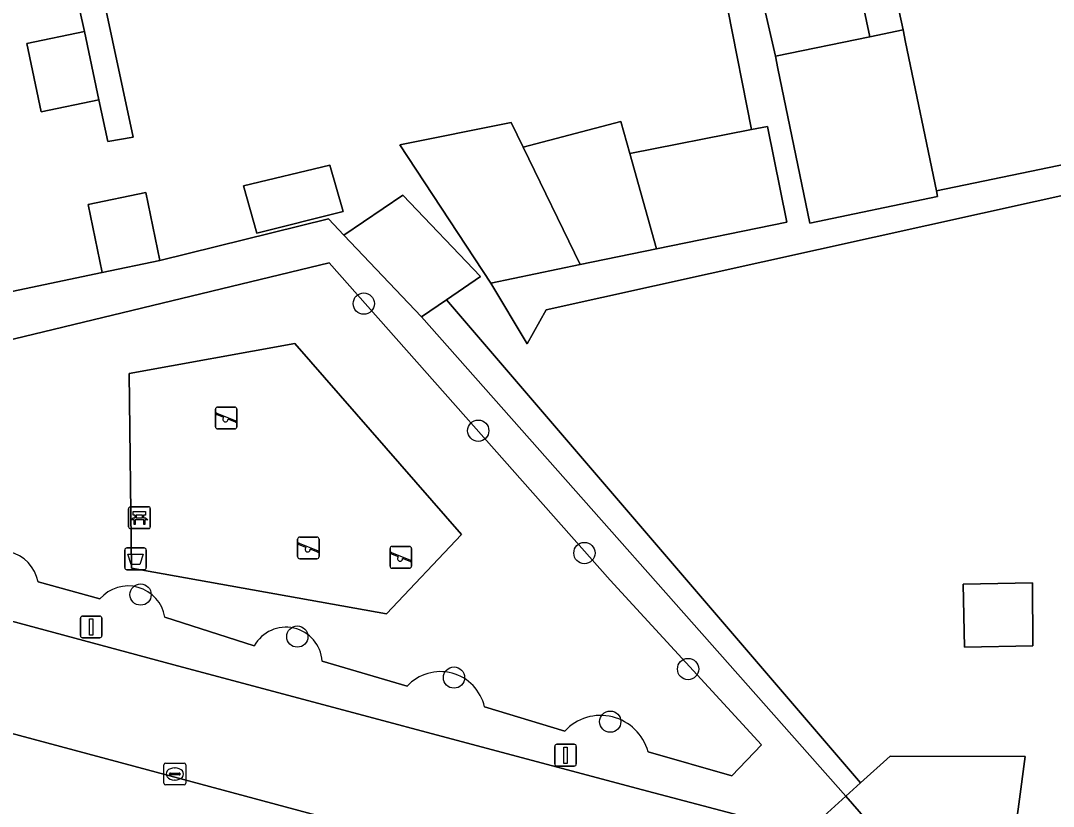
# Model space of a CAD drawing. Extents: x 162989 to 165008, y 383432 to 384338.
# Drawn here: x 163607.2 to 163654.72, y 383947.94 to 383984.07 of the extents above; entities that cross this region are included whole.
import ezdxf

# ---------------------------------------------------------------- set-up
doc = ezdxf.new("R2010")
doc.units = 0
for name, color, linetype in [('IMGEO_Afvalbak', 7, 'Continuous'), ('IMGEO_Bank', 7, 'Continuous'), ('IMGEO_Boom', 7, 'Continuous'), ('IMGEO_Erf', 7, 'Continuous'), ('IMGEO_Grasland_overig', 7, 'Continuous'), ('IMGEO_Groenvoorziening', 7, 'Continuous'), ('IMGEO_Hek', 7, 'Continuous'), ('IMGEO_Kolk', 7, 'Continuous'), ('IMGEO_Lichtmast', 7, 'Continuous'), ('IMGEO_Pand', 7, 'Continuous'), ('IMGEO_Parkeervlak_open', 7, 'Continuous'), ('IMGEO_Rijbaan_lokaal_open', 7, 'Continuous'), ('IMGEO_Speelvoorziening', 7, 'Continuous'), ('IMGEO_Terreindeel_zand', 7, 'Continuous'), ('IMGEO_Voetpad_open', 7, 'Continuous')]:
    doc.layers.add(name, color=color, linetype=linetype)

msp = doc.modelspace()

# ---------------------------------------------------------------- linework, layer by layer
at = {"layer": 'IMGEO_Afvalbak'}
for p, q in [((163611.991, 383958.919), (163611.991, 383959.719)), ((163611.991, 383959.719), (163611.991, 383958.919)), ((163612.091, 383959.819), (163612.881, 383959.819)), ((163612.881, 383959.819), (163612.091, 383959.819)), ((163612.981, 383959.719), (163612.981, 383958.919)), ((163612.981, 383958.919), (163612.981, 383959.719)), ((163612.881, 383958.819), (163612.091, 383958.819)), ((163612.091, 383958.819), (163612.881, 383958.819))]:
    msp.add_line(p, q, dxfattribs=at)
msp.add_lwpolyline([(163612.134, 383959.533), (163612.838, 383959.533), (163612.689, 383959.063), (163612.283, 383959.063), (163612.134, 383959.533)], dxfattribs=at)
for centre, start, end in [((163612.091, 383959.719), 90, 180), ((163612.091, 383959.719), 90, 180), ((163612.881, 383959.719), 0, 90), ((163612.881, 383959.719), 360, 90), ((163612.091, 383958.919), 180, 270), ((163612.091, 383958.919), 180, 270), ((163612.881, 383958.919), 270, 0), ((163612.881, 383958.919), 270, 0)]:
    msp.add_arc(centre, 0.1, start, end, dxfattribs=at)
at = {"layer": 'IMGEO_Bank'}
for p, q in [((163612.167, 383960.786), (163612.167, 383961.627)), ((163612.167, 383961.627), (163612.167, 383960.786)), ((163612.242, 383961.711), (163613.083, 383961.711)), ((163613.083, 383961.711), (163612.242, 383961.711)), ((163613.167, 383961.636), (163613.167, 383960.795)), ((163613.167, 383960.795), (163613.167, 383961.636)), ((163612.864, 383961.109), (163612.471, 383961.109)), ((163612.476, 383961.217), (163612.476, 383961.323)), ((163612.52, 383961.323), (163612.52, 383961.217)), ((163612.808, 383961.329), (163612.526, 383961.329)), ((163612.526, 383961.211), (163612.808, 383961.211)), ((163612.814, 383961.217), (163612.814, 383961.323)), ((163612.858, 383961.323), (163612.858, 383961.217)), ((163613.092, 383960.711), (163612.251, 383960.711)), ((163612.251, 383960.711), (163613.092, 383960.711))]:
    msp.add_line(p, q, dxfattribs=at)
for points in [[(163612.47, 383961.329), (163612.384, 383961.329), (163612.384, 383961.49), (163612.947, 383961.49), (163612.947, 383961.329), (163612.864, 383961.329)], [(163612.414, 383961.109), (163612.272, 383961.109), (163612.384, 383961.211), (163612.47, 383961.211)], [(163612.464, 383961.102), (163612.464, 383960.895), (163612.421, 383960.895), (163612.421, 383961.102)], [(163612.864, 383961.211), (163612.947, 383961.211), (163613.059, 383961.109), (163612.92, 383961.109)], [(163612.914, 383961.102), (163612.914, 383960.895), (163612.87, 383960.895), (163612.87, 383961.102)]]:
    msp.add_lwpolyline(points, dxfattribs=at)
for centre, radius, start, end in [((163612.245, 383961.633), 0.0779, 92.4484, 184.2845), ((163612.245, 383961.633), 0.0779, 92.4484, 184.2845), ((163613.089, 383961.633), 0.0779, 2.4484, 94.2845), ((163613.089, 383961.633), 0.0779, 2.4484, 94.2845), ((163612.414, 383961.102), 0.00671, 2.8957, 87.1043), ((163612.471, 383961.102), 0.00671, 92.8957, 177.1043), ((163612.469, 383961.322), 0.00671, 2.8957, 87.1043), ((163612.469, 383961.218), 0.00671, 272.8957, 357.1043), ((163612.526, 383961.322), 0.00671, 92.8957, 177.1043), ((163612.526, 383961.218), 0.00671, 182.8957, 267.1043), ((163612.808, 383961.322), 0.00671, 2.8957, 87.1043), ((163612.808, 383961.218), 0.00671, 272.8957, 357.1043), ((163612.865, 383961.322), 0.00671, 92.8957, 177.1043), ((163612.865, 383961.218), 0.00671, 182.8957, 267.1043), ((163612.863, 383961.102), 0.00671, 2.8957, 87.1043), ((163612.92, 383961.102), 0.00671, 92.8957, 177.1043), ((163612.245, 383960.789), 0.0779, 182.4484, 274.2845), ((163612.245, 383960.789), 0.0779, 182.4484, 274.2845), ((163613.089, 383960.789), 0.0779, 272.4484, 4.2845), ((163613.089, 383960.789), 0.0779, 272.4484, 4.2845)]:
    msp.add_arc(centre, radius, start, end, dxfattribs=at)
at = {"layer": 'IMGEO_Boom'}
for centre in [(163622.99, 383971.06), (163628.255, 383965.213), (163633.14, 383959.585), (163612.718, 383957.676), (163619.93, 383955.745), (163637.91, 383954.25), (163627.141, 383953.859), (163634.327, 383951.832)]:
    msp.add_circle(centre, 0.489, dxfattribs=at)
at = {"layer": 'IMGEO_Erf'}
for points in [[(163644.452, 383987.255), (163643.411, 383992.278), (163642.942, 383994.508), (163639.331, 383993.761), (163641.927, 383982.436), (163646.265, 383983.335), (163645.399, 383987.454)], [(163622.04, 383975.295), (163618.072, 383974.293), (163617.448, 383976.469), (163621.429, 383977.427)], [(163653.753, 383958.218), (163653.771, 383955.314), (163650.628, 383955.254), (163650.573, 383958.158)]]:
    msp.add_lwpolyline(points, close=True, dxfattribs=at)
for points in [[(163655.913, 383994.538), (163652.306, 383993.79), (163648.355, 383992.971), (163649.109, 383989.336), (163647.002, 383988.899), (163646.756, 383988.845), (163647.444, 383985.347), (163647.8, 383983.652), (163647.92, 383983.083), (163649.338, 383976.243), (163656.674, 383977.764)], [(163656.443, 383976.322), (163631.374, 383970.769), (163630.513, 383969.212), (163628.83, 383972.006), (163624.645, 383978.366), (163629.768, 383979.389), (163630.321, 383978.25), (163634.816, 383979.439), (163635.232, 383977.96), (163640.83, 383979.061), (163638.653, 383990.129)], [(163610.474, 383987.629), (163612.375, 383978.722), (163611.214, 383978.519), (163610.793, 383980.438), (163608.151, 383979.883), (163607.491, 383983.021), (163610.133, 383983.577), (163609.644, 383985.778)], [(163601.412, 383987.238), (163602.532, 383981.957), (163603.653, 383976.675), (163604.751, 383971.502), (163604.966, 383971.547), (163605.03, 383971.243), (163610.957, 383972.488), (163610.306, 383975.611), (163612.955, 383976.163), (163613.606, 383973.04), (163621.361, 383974.962), (163622.066, 383974.209), (163624.784, 383976.052), (163628.364, 383972.301), (163626.789, 383971.233), (163645.85, 383949.02), (163647.205, 383950.244), (163653.415, 383950.229), (163653.122, 383948.03), (163652.805, 383945.653)]]:
    msp.add_lwpolyline(points, dxfattribs=at)
at = {"layer": 'IMGEO_Grasland_overig'}
msp.add_lwpolyline([(163645.161, 383948.398), (163645.85, 383949.02), (163626.789, 383971.233), (163625.646, 383970.458)], close=True, dxfattribs=at)
at = {"layer": 'IMGEO_Groenvoorziening'}
for points in [[(163645.161, 383948.398), (163625.646, 383970.458), (163622.066, 383974.209), (163621.361, 383974.962), (163613.606, 383973.04), (163610.957, 383972.488), (163605.03, 383971.243), (163600.725, 383970.324), (163600.976, 383969.15), (163595.835, 383968.052), (163596.159, 383966.556), (163596.618, 383964.44), (163597.446, 383964.625), (163596.93, 383967.033), (163621.397, 383972.93), (163634.327, 383958.335), (163641.287, 383950.771), (163639.916, 383949.332), (163636.067, 383950.448)], [(163636.067, 383950.448), (163639.916, 383949.332), (163641.287, 383950.771), (163634.327, 383958.335), (163621.397, 383972.93), (163596.93, 383967.033), (163597.446, 383964.625), (163597.864, 383964.718), (163598.223, 383963.048), (163597.764, 383962.949), (163598.199, 383961.094), (163599.35, 383960.383)], [(163599.35, 383960.383), (163598.199, 383961.094), (163597.764, 383962.949), (163596.978, 383962.778), (163597.581, 383959.99), (163597.843, 383958.853), (163614.246, 383954.444), (163635.514, 383948.776), (163643.317, 383946.719), (163645.161, 383948.398)], [(163610.851, 383957.482), (163608.005, 383958.264)], [(163608.005, 383958.264), (163610.851, 383957.482)], [(163617.947, 383955.318), (163613.838, 383956.638)], [(163613.838, 383956.638), (163617.947, 383955.318)], [(163624.98, 383953.458), (163621.074, 383954.62)], [(163621.074, 383954.62), (163624.98, 383953.458)], [(163632.232, 383951.396), (163628.544, 383952.507)], [(163628.544, 383952.507), (163632.232, 383951.396)]]:
    msp.add_lwpolyline(points, dxfattribs=at)
msp.add_lwpolyline([(163624.041, 383956.793), (163612.3, 383958.888), (163612.192, 383967.845), (163619.812, 383969.218), (163627.481, 383960.44)], close=True, dxfattribs=at)
for centre, radius, start, end in [((163606.248, 383957.904), 1.794, 11.5882, 140.6482), ((163606.248, 383957.904), 1.794, 11.5882, 140.6482), ((163612.145, 383956.354), 1.717, 9.5178, 138.9261), ((163612.145, 383956.354), 1.717, 9.5178, 138.9261), ((163619.407, 383954.505), 1.671, 3.9413, 150.8924), ((163619.407, 383954.505), 1.671, 3.9413, 150.8924), ((163626.514, 383952.051), 2.081, 12.6469, 137.4723), ((163626.514, 383952.051), 2.081, 12.6469, 137.4723), ((163633.887, 383949.86), 2.258, 15.0908, 137.1392), ((163633.887, 383949.86), 2.258, 15.0908, 137.1392)]:
    msp.add_arc(centre, radius, start, end, dxfattribs=at)
at = {"layer": 'IMGEO_Hek'}
msp.add_lwpolyline([(163626.789, 383971.233), (163645.85, 383949.02)], dxfattribs=at)
at = {"layer": 'IMGEO_Kolk'}
for p, q in [((163613.794, 383948.998), (163613.794, 383949.85)), ((163613.869, 383949.924), (163614.721, 383949.924)), ((163614.096, 383949.467), (163614.494, 383949.467)), ((163614.282, 383949.704), (163614.307, 383949.704)), ((163614.795, 383949.85), (163614.795, 383948.998)), ((163614.053, 383949.418), (163614.053, 383949.43)), ((163614.491, 383949.381), (163614.093, 383949.381)), ((163614.305, 383949.144), (163614.28, 383949.144)), ((163614.537, 383949.43), (163614.537, 383949.418)), ((163614.721, 383948.924), (163613.869, 383948.924))]:
    msp.add_line(p, q, dxfattribs=at)
for points in [[(163613.794, 383948.998), (163613.794, 383949.85)], [(163613.869, 383949.924), (163614.721, 383949.924)], [(163614.795, 383949.85), (163614.795, 383948.998)], [(163614.721, 383948.924), (163613.869, 383948.924)]]:
    msp.add_lwpolyline(points, dxfattribs=at)
for centre, radius, start, end in [((163613.871, 383949.848), 0.0765, 91.552, 178.448), ((163613.871, 383949.848), 0.0765, 91.552, 178.448), ((163614.093, 383949.427), 0.0403, 85.8775, 175.7526), ((163614.498, 383949.429), 0.0386, 1.7309, 96.639), ((163614.719, 383949.848), 0.0765, 1.552, 88.448), ((163614.719, 383949.848), 0.0765, 1.552, 88.448), ((163613.871, 383949), 0.0765, 181.552, 268.448), ((163613.871, 383949), 0.0765, 181.552, 268.448), ((163614.09, 383949.417), 0.0366, 178.938, 274.7102), ((163614.494, 383949.424), 0.043, 264.8664, 352.4533), ((163614.719, 383949), 0.0765, 271.552, 358.448), ((163614.719, 383949), 0.0765, 271.552, 358.448)]:
    msp.add_arc(centre, radius, start, end, dxfattribs=at)
for centre, major_axis, ratio, start_param, end_param in [((163614.281, 383949.424), (-0.387, 0.002), 0.722429, 4.712389, 7.853982), ((163614.306, 383949.424), (-0.39, 0.002), 0.717154, 1.570796, 4.712389)]:
    msp.add_ellipse(centre, major_axis=major_axis, ratio=ratio, start_param=start_param, end_param=end_param, dxfattribs=at)
at = {"layer": 'IMGEO_Lichtmast'}
for p, q in [((163610.049, 383956.689), (163610.839, 383956.689)), ((163610.839, 383956.689), (163610.049, 383956.689)), ((163609.949, 383955.789), (163609.949, 383956.589)), ((163609.949, 383956.589), (163609.949, 383955.789)), ((163610.939, 383956.589), (163610.939, 383955.789)), ((163610.939, 383955.789), (163610.939, 383956.589)), ((163610.839, 383955.689), (163610.049, 383955.689)), ((163610.049, 383955.689), (163610.839, 383955.689)), ((163631.777, 383949.888), (163631.777, 383950.688)), ((163631.777, 383950.688), (163631.777, 383949.888)), ((163631.877, 383950.788), (163632.667, 383950.788)), ((163632.667, 383950.788), (163631.877, 383950.788)), ((163632.767, 383950.688), (163632.767, 383949.888)), ((163632.767, 383949.888), (163632.767, 383950.688)), ((163632.667, 383949.788), (163631.877, 383949.788)), ((163631.877, 383949.788), (163632.667, 383949.788))]:
    msp.add_line(p, q, dxfattribs=at)
for points in [[(163610.369, 383956.564), (163610.519, 383956.564), (163610.519, 383955.814), (163610.369, 383955.814), (163610.369, 383956.564)], [(163632.197, 383950.663), (163632.347, 383950.663), (163632.347, 383949.913), (163632.197, 383949.913), (163632.197, 383950.663)]]:
    msp.add_lwpolyline(points, dxfattribs=at)
for centre, start, end in [((163610.049, 383956.589), 90, 180), ((163610.049, 383956.589), 90, 180), ((163610.839, 383956.589), 0, 90), ((163610.839, 383956.589), 360, 90), ((163610.049, 383955.789), 180, 270), ((163610.049, 383955.789), 180, 270), ((163610.839, 383955.789), 270, 0), ((163610.839, 383955.789), 270, 0), ((163631.877, 383950.688), 90, 180), ((163631.877, 383950.688), 90, 180), ((163632.667, 383950.688), 0, 90), ((163632.667, 383950.688), 360, 90), ((163631.877, 383949.888), 180, 270), ((163631.877, 383949.888), 180, 270), ((163632.667, 383949.888), 270, 0), ((163632.667, 383949.888), 270, 0)]:
    msp.add_arc(centre, 0.1, start, end, dxfattribs=at)
at = {"layer": 'IMGEO_Pand'}
for points in [[(163644.152, 384002.092), (163641.119, 384001.454), (163640.915, 384002.423), (163640.773, 384002.516), (163638.493, 384002.036), (163638.4, 384001.894), (163638.604, 384000.925), (163637.87, 384000.771), (163638.031, 384000), (163638.871, 383995.983), (163639.331, 383993.761), (163642.942, 383994.508), (163643.411, 383992.278), (163644.452, 383987.255), (163645.399, 383987.454), (163646.265, 383983.335), (163647.8, 383983.652), (163647.444, 383985.347), (163646.756, 383988.845)], [(163610.133, 383983.577), (163607.491, 383983.021), (163608.151, 383979.883), (163610.793, 383980.438)], [(163647.92, 383983.083), (163647.8, 383983.652), (163646.265, 383983.335), (163641.927, 383982.436), (163642.045, 383981.866), (163643.517, 383974.766), (163649.392, 383975.984), (163649.338, 383976.243)], [(163630.321, 383978.25), (163632.938, 383972.851), (163636.464, 383973.577), (163635.232, 383977.96), (163634.816, 383979.439)], [(163630.321, 383978.25), (163629.768, 383979.389), (163624.645, 383978.366), (163628.83, 383972.006), (163632.938, 383972.851)], [(163641.557, 383979.204), (163640.83, 383979.061), (163635.232, 383977.96), (163636.464, 383973.577), (163642.46, 383974.812)], [(163622.04, 383975.295), (163621.429, 383977.427), (163617.448, 383976.469), (163618.072, 383974.293)], [(163613.606, 383973.04), (163612.955, 383976.163), (163610.306, 383975.611), (163610.957, 383972.488)], [(163622.066, 383974.209), (163625.646, 383970.458), (163626.789, 383971.233), (163628.364, 383972.301), (163624.784, 383976.052)], [(163653.771, 383955.314), (163653.753, 383958.218), (163650.573, 383958.158), (163650.628, 383955.254)], [(163653.415, 383950.229), (163647.205, 383950.244), (163645.85, 383949.02), (163645.161, 383948.398), (163646.09, 383947.347), (163646.728, 383946.625), (163652.805, 383945.653), (163653.122, 383948.03)]]:
    msp.add_lwpolyline(points, close=True, dxfattribs=at)
at = {"layer": 'IMGEO_Parkeervlak_open'}
for points in [[(163644.299, 383943.287), (163645.105, 383946.248), (163644.933, 383946.293), (163643.317, 383946.719), (163635.514, 383948.776), (163614.246, 383954.444), (163597.843, 383958.853)], [(163596.338, 383954.095), (163598.503, 383953.515), (163613.036, 383949.618), (163631.635, 383944.624), (163644.707, 383941.132), (163645.699, 383940.867)]]:
    msp.add_lwpolyline(points, dxfattribs=at)
at = {"layer": 'IMGEO_Rijbaan_lokaal_open'}
msp.add_lwpolyline([(163651.448, 383939.329), (163650.575, 383939.559), (163649.686, 383939.794), (163648.69, 383940.057), (163645.699, 383940.867), (163644.707, 383941.132), (163631.635, 383944.624), (163613.036, 383949.618), (163598.503, 383953.515), (163596.338, 383954.095)], dxfattribs=at)
at = {"layer": 'IMGEO_Speelvoorziening'}
for p, q in [((163616.161, 383965.397), (163616.161, 383966.197)), ((163616.161, 383966.197), (163616.161, 383965.397)), ((163616.261, 383966.297), (163617.051, 383966.297)), ((163617.051, 383966.297), (163616.261, 383966.297)), ((163617.151, 383966.197), (163617.151, 383965.397)), ((163617.151, 383965.397), (163617.151, 383966.197)), ((163616.544, 383965.825), (163616.205, 383965.962)), ((163616.23, 383966.022), (163617.106, 383965.669)), ((163617.082, 383965.609), (163616.742, 383965.746)), ((163617.051, 383965.297), (163616.261, 383965.297)), ((163616.261, 383965.297), (163617.051, 383965.297)), ((163619.946, 383959.421), (163619.946, 383960.221)), ((163619.946, 383960.221), (163619.946, 383959.421)), ((163620.329, 383959.849), (163619.99, 383959.986)), ((163620.015, 383960.046), (163620.891, 383959.693)), ((163620.046, 383960.321), (163620.836, 383960.321)), ((163620.836, 383960.321), (163620.046, 383960.321)), ((163620.936, 383960.221), (163620.936, 383959.421)), ((163620.936, 383959.421), (163620.936, 383960.221)), ((163620.867, 383959.633), (163620.527, 383959.77)), ((163624.196, 383958.99), (163624.196, 383959.79)), ((163624.196, 383959.79), (163624.196, 383958.99)), ((163624.579, 383959.418), (163624.24, 383959.555)), ((163624.265, 383959.615), (163625.141, 383959.262)), ((163624.296, 383959.89), (163625.086, 383959.89)), ((163625.086, 383959.89), (163624.296, 383959.89)), ((163625.186, 383959.79), (163625.186, 383958.99)), ((163625.186, 383958.99), (163625.186, 383959.79)), ((163620.836, 383959.321), (163620.046, 383959.321)), ((163620.046, 383959.321), (163620.836, 383959.321)), ((163625.117, 383959.202), (163624.777, 383959.339)), ((163625.086, 383958.89), (163624.296, 383958.89)), ((163624.296, 383958.89), (163625.086, 383958.89))]:
    msp.add_line(p, q, dxfattribs=at)
for centre, radius, start, end in [((163616.261, 383966.197), 0.1, 90, 180), ((163616.261, 383966.197), 0.1, 90, 180), ((163617.051, 383966.197), 0.1, 0, 90), ((163617.051, 383966.197), 0.1, 360, 90), ((163616.218, 383965.992), 0.0327, 68.078, 248.078), ((163616.623, 383965.735), 0.12, 130.9928, 5.1632), ((163617.094, 383965.639), 0.0327, 248.078, 68.078), ((163616.261, 383965.397), 0.1, 180, 270), ((163616.261, 383965.397), 0.1, 180, 270), ((163617.051, 383965.397), 0.1, 270, 0), ((163617.051, 383965.397), 0.1, 270, 0), ((163620.046, 383960.221), 0.1, 90, 180), ((163620.046, 383960.221), 0.1, 90, 180), ((163620.003, 383960.016), 0.0327, 68.078, 248.078), ((163620.836, 383960.221), 0.1, 0, 90), ((163620.836, 383960.221), 0.1, 360, 90), ((163620.408, 383959.759), 0.12, 130.9928, 5.1632), ((163620.879, 383959.663), 0.0327, 248.078, 68.078), ((163624.296, 383959.79), 0.1, 90, 180), ((163624.296, 383959.79), 0.1, 90, 180), ((163624.253, 383959.585), 0.0327, 68.078, 248.078), ((163625.086, 383959.79), 0.1, 0, 90), ((163625.086, 383959.79), 0.1, 360, 90), ((163620.046, 383959.421), 0.1, 180, 270), ((163620.046, 383959.421), 0.1, 180, 270), ((163620.836, 383959.421), 0.1, 270, 0), ((163620.836, 383959.421), 0.1, 270, 0), ((163624.296, 383958.99), 0.1, 180, 270), ((163624.296, 383958.99), 0.1, 180, 270), ((163624.658, 383959.328), 0.12, 130.9928, 5.1632), ((163625.086, 383958.99), 0.1, 270, 0), ((163625.086, 383958.99), 0.1, 270, 0), ((163625.129, 383959.232), 0.0327, 248.078, 68.078)]:
    msp.add_arc(centre, radius, start, end, dxfattribs=at)
at = {"layer": 'IMGEO_Terreindeel_zand'}
msp.add_lwpolyline([(163624.041, 383956.793), (163627.481, 383960.44), (163619.812, 383969.218), (163612.192, 383967.845), (163612.3, 383958.888)], close=True, dxfattribs=at)
at = {"layer": 'IMGEO_Voetpad_open'}
for points in [[(163607.266, 383997.022), (163607.861, 383994.324), (163608.356, 383991.951), (163609, 383988.862), (163609.644, 383985.778), (163610.133, 383983.577), (163610.793, 383980.438), (163611.214, 383978.519), (163612.375, 383978.722), (163610.474, 383987.629), (163609.585, 383992.115), (163608.406, 383997.76)], [(163646.09, 383947.347), (163645.161, 383948.398), (163643.317, 383946.719), (163644.933, 383946.293)]]:
    msp.add_lwpolyline(points, close=True, dxfattribs=at)
for points in [[(163656.674, 383977.764), (163649.338, 383976.243), (163649.392, 383975.984), (163643.517, 383974.766), (163642.045, 383981.866), (163641.927, 383982.436), (163639.331, 383993.761)], [(163638.653, 383990.129), (163640.83, 383979.061), (163641.557, 383979.204), (163642.46, 383974.812), (163636.464, 383973.577), (163632.938, 383972.851), (163628.83, 383972.006), (163630.513, 383969.212), (163631.374, 383970.769), (163656.443, 383976.322)]]:
    msp.add_lwpolyline(points, dxfattribs=at)

doc.saveas('drawing.dxf')
